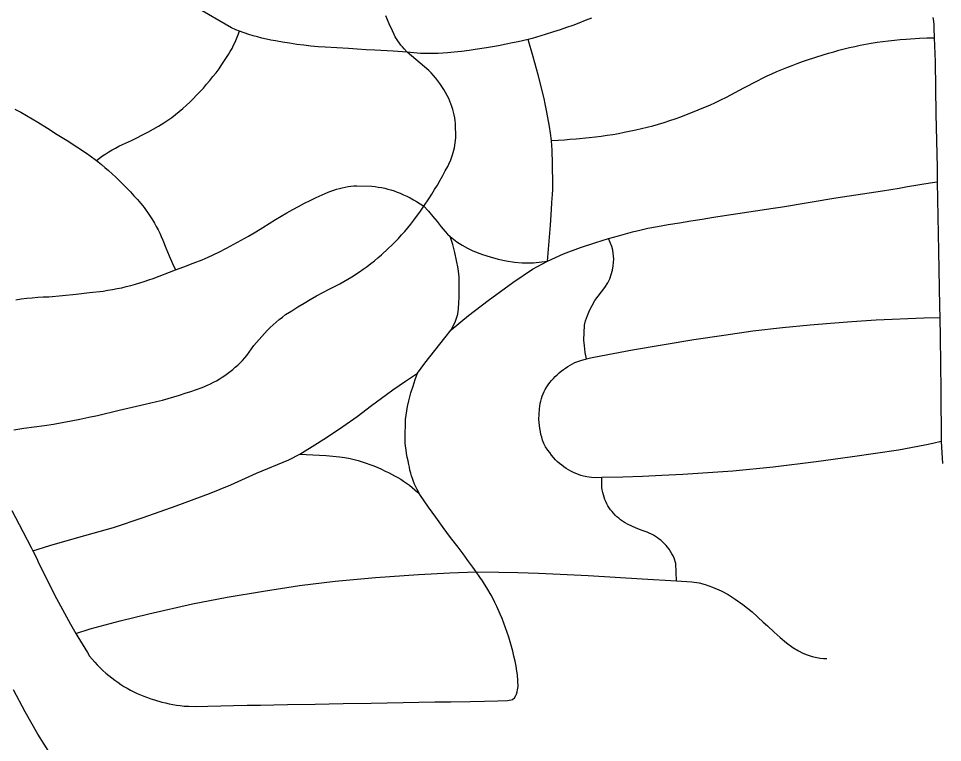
# Model space of a CAD drawing. Extents: x -59 to 82, y -3 to 49.
# Drawn here: x -9.4109 to -9.0384, y 33.1369 to 33.4289 of the extents above; entities that cross this region are included whole.
import ezdxf

# ---------------------------------------------------------------- set-up
doc = ezdxf.new("R2010")
doc.units = 0
doc.layers.add('GM_X_City_Street', color=7, linetype='Continuous')
doc.layers.add('GM_X_Rail_Line', color=7, linetype='Continuous')

msp = doc.modelspace()

# ---------------------------------------------------------------- linework, layer by layer
at = {"layer": 'GM_X_City_Street'}
for points in [[(-9.17996, 33.42908), (-9.18246, 33.42805), (-9.18499, 33.42706), (-9.18752, 33.42611), (-9.19007, 33.4252), (-9.19263, 33.42432), (-9.19521, 33.42348), (-9.19861, 33.42244), (-9.20039, 33.42192), (-9.20383, 33.42085), (-9.20547, 33.42046), (-9.20944, 33.41953), (-9.21174, 33.41902), (-9.21436, 33.41847), (-9.21745, 33.41786), (-9.2223, 33.41707), (-9.22679, 33.41634), (-9.22927, 33.416), (-9.23238, 33.41559), (-9.23534, 33.41531), (-9.23794, 33.41508), (-9.24175, 33.4148), (-9.24552, 33.4147), (-9.24894, 33.4148), (-9.25419, 33.41537), (-9.25994, 33.41571), (-9.26724, 33.4161), (-9.27082, 33.41628), (-9.27439, 33.41648), (-9.27796, 33.41672), (-9.2873, 33.41729), (-9.29017, 33.41752), (-9.29305, 33.41779), (-9.29592, 33.4181), (-9.29878, 33.41846), (-9.30164, 33.41887), (-9.30449, 33.41931), (-9.30734, 33.41981), (-9.30916, 33.42015), (-9.31098, 33.42054), (-9.31279, 33.42097), (-9.31459, 33.42143), (-9.31637, 33.42194), (-9.31815, 33.42249), (-9.3199, 33.42307), (-9.32188, 33.42378), (-9.32338, 33.42436), (-9.32511, 33.42506), (-9.33947, 33.43341)], [(-9.41287, 33.26308), (-9.40874, 33.2637), (-9.4046, 33.26428), (-9.40046, 33.26481), (-9.39687, 33.26536), (-9.39329, 33.26597), (-9.38973, 33.26662), (-9.38617, 33.26732), (-9.38262, 33.26807), (-9.37908, 33.26886), (-9.37034, 33.27091), (-9.36513, 33.27214), (-9.35993, 33.27337), (-9.35759, 33.27388), (-9.35525, 33.27443), (-9.35293, 33.27502), (-9.35061, 33.27564), (-9.34831, 33.2763), (-9.34601, 33.277), (-9.34373, 33.27774), (-9.34146, 33.2785), (-9.3392, 33.27931), (-9.33695, 33.28015), (-9.33472, 33.28102), (-9.33351, 33.28159), (-9.33233, 33.2822), (-9.33115, 33.28284), (-9.33, 33.28351), (-9.32887, 33.28422), (-9.32776, 33.28496), (-9.32667, 33.28574), (-9.32561, 33.28654), (-9.32457, 33.28738), (-9.32355, 33.28824), (-9.32256, 33.28914), (-9.3216, 33.29006), (-9.32066, 33.29101), (-9.31976, 33.29199), (-9.31888, 33.293), (-9.31796, 33.29434), (-9.31701, 33.29567), (-9.31603, 33.29697), (-9.31501, 33.29824), (-9.31396, 33.29949), (-9.31289, 33.30071), (-9.31178, 33.30191), (-9.31065, 33.30308), (-9.30948, 33.30422), (-9.30829, 33.30534), (-9.30707, 33.30642), (-9.30583, 33.30747), (-9.30456, 33.3085), (-9.30326, 33.30949), (-9.30081, 33.31106), (-9.29833, 33.31259), (-9.29583, 33.31409), (-9.29331, 33.31556), (-9.29077, 33.31699), (-9.28822, 33.31839), (-9.28564, 33.31975), (-9.28304, 33.32108), (-9.2814, 33.32195), (-9.27978, 33.32284), (-9.27817, 33.32377), (-9.27658, 33.32474), (-9.27346, 33.32676), (-9.27193, 33.32782), (-9.27042, 33.32891), (-9.26895, 33.33004), (-9.26749, 33.33119), (-9.26606, 33.33237), (-9.26465, 33.33358), (-9.26185, 33.33613), (-9.26047, 33.33746), (-9.25911, 33.33882), (-9.25778, 33.3402), (-9.25648, 33.34162), (-9.25521, 33.34305), (-9.25396, 33.34452), (-9.25276, 33.34601), (-9.25158, 33.34753), (-9.25043, 33.34907), (-9.24915, 33.35081), (-9.24747, 33.35321), (-9.24548, 33.35619), (-9.24431, 33.35802), (-9.24317, 33.35987), (-9.24206, 33.36174), (-9.24098, 33.36363), (-9.23993, 33.36553), (-9.23892, 33.36745), (-9.2379, 33.36919), (-9.23744, 33.3701), (-9.23662, 33.37194), (-9.23594, 33.37384), (-9.23565, 33.37481), (-9.2354, 33.37579), (-9.23519, 33.37678), (-9.23487, 33.37878), (-9.2347, 33.38079), (-9.23477, 33.38649), (-9.2349, 33.38765), (-9.23508, 33.38881), (-9.2353, 33.38997), (-9.23556, 33.3911), (-9.23586, 33.39224), (-9.23621, 33.39336), (-9.23659, 33.39447), (-9.23701, 33.39556), (-9.23749, 33.39663), (-9.23813, 33.39788), (-9.2388, 33.39909), (-9.23952, 33.40029), (-9.24027, 33.40146), (-9.24106, 33.40262), (-9.24189, 33.40374), (-9.24274, 33.40484), (-9.24363, 33.40591), (-9.24456, 33.40696), (-9.24551, 33.40797), (-9.25419, 33.41537), (-9.25546, 33.41664), (-9.25614, 33.4174), (-9.25678, 33.41818), (-9.25739, 33.41898), (-9.25797, 33.41981), (-9.25852, 33.42066), (-9.25903, 33.42152), (-9.2595, 33.42241), (-9.26018, 33.42384), (-9.26146, 33.42668), (-9.26292, 33.42991)], [(-9.04231, 33.42923), (-9.04213, 33.42781), (-9.04198, 33.42639), (-9.04188, 33.42497), (-9.04175, 33.42108), (-9.04144, 33.41139), (-9.04112, 33.39036), (-9.04064, 33.3689), (-9.04062, 33.36306), (-9.04009, 33.33511), (-9.03963, 33.31292), (-9.03955, 33.30833), (-9.03942, 33.30038), (-9.03913, 33.27881), (-9.03902, 33.25832), (-9.03887, 33.25607), (-9.03844, 33.24938)], [(-9.37954, 33.37166), (-9.3783, 33.37257), (-9.37704, 33.37346), (-9.37576, 33.37431), (-9.37446, 33.37512), (-9.37314, 33.37591), (-9.3718, 33.37665), (-9.37043, 33.37737), (-9.36906, 33.37804), (-9.36542, 33.37972), (-9.36318, 33.3808), (-9.36097, 33.38191), (-9.35878, 33.38307), (-9.3566, 33.38426), (-9.35444, 33.38549), (-9.35231, 33.38675), (-9.35073, 33.38785), (-9.34918, 33.38899), (-9.34767, 33.39015), (-9.34617, 33.39136), (-9.34471, 33.3926), (-9.34327, 33.39388), (-9.34187, 33.39519), (-9.3405, 33.39652), (-9.33915, 33.3979), (-9.33778, 33.39936), (-9.33642, 33.40083), (-9.3351, 33.40234), (-9.3338, 33.40388), (-9.33254, 33.40544), (-9.33131, 33.40702), (-9.33011, 33.40863), (-9.32894, 33.41027), (-9.32702, 33.41311), (-9.32626, 33.41433), (-9.32555, 33.41557), (-9.32486, 33.41682), (-9.32422, 33.4181), (-9.32361, 33.4194), (-9.32304, 33.42071), (-9.32251, 33.42204), (-9.32188, 33.42378)], [(-9.19774, 33.33099), (-9.1969, 33.34066), (-9.19651, 33.3456), (-9.19608, 33.35181), (-9.19589, 33.35474), (-9.19568, 33.35786), (-9.19559, 33.35999), (-9.19569, 33.37216), (-9.19575, 33.37394), (-9.19583, 33.37594), (-9.1959, 33.37752), (-9.19603, 33.37963), (-9.19644, 33.38267), (-9.19686, 33.38531), (-9.19798, 33.39115), (-9.19862, 33.3945), (-9.19907, 33.39656), (-9.20145, 33.40615), (-9.20348, 33.41347), (-9.20547, 33.42046)], [(-9.19603, 33.37963), (-9.19342, 33.37981), (-9.19085, 33.37999), (-9.18862, 33.38017), (-9.1861, 33.38039), (-9.18083, 33.38092), (-9.17838, 33.38121), (-9.17603, 33.38149), (-9.17369, 33.38181), (-9.17135, 33.38217), (-9.16903, 33.38257), (-9.16671, 33.38302), (-9.16208, 33.38398), (-9.15977, 33.38449), (-9.15747, 33.38505), (-9.15518, 33.38564), (-9.15291, 33.38629), (-9.15064, 33.38697), (-9.14839, 33.3877), (-9.14615, 33.38848), (-9.14393, 33.38929), (-9.14158, 33.39015), (-9.13924, 33.39105), (-9.13691, 33.39199), (-9.1346, 33.39296), (-9.1323, 33.39396), (-9.13002, 33.39501), (-9.12776, 33.39608), (-9.1255, 33.39719), (-9.12201, 33.39906), (-9.1185, 33.40092), (-9.11304, 33.40377), (-9.11107, 33.40476), (-9.10908, 33.40571), (-9.10727, 33.40653), (-9.10525, 33.40745), (-9.10321, 33.40833), (-9.10116, 33.40918), (-9.09909, 33.40999), (-9.09701, 33.41075), (-9.09492, 33.41149), (-9.09281, 33.41217), (-9.08649, 33.41417), (-9.0844, 33.41485), (-9.08231, 33.41549), (-9.08019, 33.4161), (-9.07807, 33.41665), (-9.07594, 33.41716), (-9.07379, 33.41764), (-9.07164, 33.41807), (-9.06716, 33.41889), (-9.06483, 33.41928), (-9.0625, 33.41962), (-9.06016, 33.41993), (-9.05782, 33.42019), (-9.05547, 33.42041), (-9.05311, 33.42058), (-9.04776, 33.4209), (-9.04476, 33.42102), (-9.04175, 33.42108)], [(-9.41239, 33.39233), (-9.41005, 33.39107), (-9.40774, 33.38977), (-9.40545, 33.38844), (-9.40318, 33.38708), (-9.39923, 33.38463), (-9.39529, 33.38216), (-9.39137, 33.37966), (-9.38747, 33.37714), (-9.38358, 33.37459), (-9.38202, 33.37351), (-9.37954, 33.37166), (-9.37751, 33.37006), (-9.37607, 33.36883), (-9.37465, 33.36757), (-9.37173, 33.36487), (-9.37021, 33.36343), (-9.36872, 33.36196), (-9.36726, 33.36047), (-9.36582, 33.35895), (-9.36441, 33.35741), (-9.36302, 33.35584), (-9.36167, 33.35425), (-9.36034, 33.35264), (-9.35943, 33.35142), (-9.35855, 33.35018), (-9.35771, 33.34893), (-9.35691, 33.34764), (-9.35614, 33.34634), (-9.3554, 33.34502), (-9.35469, 33.34367), (-9.35402, 33.34231), (-9.35339, 33.34094), (-9.35279, 33.33955), (-9.35151, 33.33638), (-9.35019, 33.33323), (-9.34885, 33.33009), (-9.3477, 33.32759)], [(-9.41359, 33.23054), (-9.40923, 33.22202), (-9.40581, 33.2156), (-9.40515, 33.21429), (-9.40353, 33.21109), (-9.40281, 33.20945), (-9.39559, 33.19504), (-9.39, 33.1846), (-9.38784, 33.18088), (-9.38704, 33.17952), (-9.38318, 33.17318), (-9.38227, 33.17178), (-9.38126, 33.17057), (-9.38023, 33.16937), (-9.37916, 33.16822), (-9.37805, 33.16709), (-9.37692, 33.166), (-9.37575, 33.16494), (-9.37455, 33.16392), (-9.37337, 33.16299), (-9.37217, 33.16208), (-9.37094, 33.16121), (-9.36969, 33.16038), (-9.36842, 33.15958), (-9.36713, 33.15881), (-9.36581, 33.15809), (-9.36448, 33.1574), (-9.36312, 33.15675), (-9.36175, 33.15613), (-9.36036, 33.15556), (-9.35895, 33.15503), (-9.35753, 33.15453), (-9.3561, 33.15408), (-9.35319, 33.15324), (-9.35171, 33.15288), (-9.35021, 33.15254), (-9.34872, 33.15226), (-9.34721, 33.15201), (-9.3457, 33.15181), (-9.34419, 33.15165), (-9.34229, 33.15157), (-9.33969, 33.1515), (-9.32421, 33.15183), (-9.31879, 33.15194), (-9.31337, 33.15204), (-9.30796, 33.15213), (-9.30254, 33.15221), (-9.29128, 33.15243), (-9.28003, 33.15263), (-9.26877, 33.15281), (-9.26235, 33.15295), (-9.25592, 33.15306), (-9.2495, 33.15318), (-9.24308, 33.15329), (-9.23665, 33.15339), (-9.22883, 33.15352), (-9.22305, 33.15361), (-9.21773, 33.1537), (-9.21386, 33.15387), (-9.21315, 33.15398), (-9.21238, 33.15416), (-9.21185, 33.15434), (-9.21098, 33.15501), (-9.21044, 33.15588), (-9.21021, 33.15645), (-9.20992, 33.15733), (-9.20974, 33.15821), (-9.20956, 33.15951), (-9.20982, 33.16422), (-9.21, 33.16566), (-9.21038, 33.16772), (-9.21078, 33.16977), (-9.21122, 33.17181), (-9.21169, 33.17374), (-9.2122, 33.17565), (-9.21333, 33.17945), (-9.21394, 33.18134), (-9.21459, 33.18321), (-9.21529, 33.18507), (-9.21601, 33.18691), (-9.21678, 33.18874), (-9.21814, 33.19184), (-9.21887, 33.19337), (-9.21963, 33.19489), (-9.22044, 33.19638), (-9.22213, 33.19932), (-9.22303, 33.20077), (-9.22395, 33.20219), (-9.22491, 33.20359), (-9.22646, 33.20576), (-9.2278, 33.20768), (-9.22974, 33.21037), (-9.23171, 33.21302), (-9.23374, 33.21564), (-9.23676, 33.21965), (-9.23974, 33.22369), (-9.24268, 33.22775), (-9.24559, 33.23184), (-9.2491, 33.23694), (-9.25027, 33.23899), (-9.2508, 33.24005), (-9.25129, 33.24112), (-9.25174, 33.24222), (-9.25215, 33.24333), (-9.25251, 33.24445), (-9.25284, 33.24559), (-9.25312, 33.24673), (-9.25336, 33.2479), (-9.25355, 33.24906), (-9.2539, 33.25052), (-9.25421, 33.25199), (-9.25448, 33.25348), (-9.2547, 33.25496), (-9.25488, 33.25645), (-9.255, 33.25763), (-9.25512, 33.25945), (-9.2549, 33.26722), (-9.25468, 33.26896), (-9.25442, 33.2707), (-9.25412, 33.27244), (-9.25364, 33.27477), (-9.25277, 33.278), (-9.25185, 33.28062), (-9.25098, 33.28325), (-9.25015, 33.28589), (-9.24707, 33.28984), (-9.23903, 33.30006), (-9.23649, 33.30337), (-9.2295, 33.30906), (-9.22154, 33.31523), (-9.21165, 33.32239), (-9.20373, 33.32777), (-9.19774, 33.33099), (-9.19121, 33.33393), (-9.1844, 33.33652), (-9.17823, 33.33852), (-9.17304, 33.34011), (-9.16909, 33.3413), (-9.16623, 33.3421), (-9.16336, 33.34285), (-9.16047, 33.34358), (-9.15725, 33.34428), (-9.15332, 33.34502), (-9.14905, 33.34578), (-9.1445, 33.34655), (-9.13995, 33.34728), (-9.13539, 33.34798), (-9.13082, 33.34874), (-9.10669, 33.35241), (-9.10298, 33.353), (-9.08142, 33.35651), (-9.0626, 33.35945), (-9.05925, 33.35998), (-9.0559, 33.36052), (-9.05255, 33.36107), (-9.04335, 33.36261), (-9.04062, 33.36306)], [(-9.41204, 33.31546), (-9.40983, 33.31578), (-9.40762, 33.31605), (-9.4054, 33.31628), (-9.40318, 33.31647), (-9.40096, 33.31661), (-9.39873, 33.31671), (-9.39323, 33.31723), (-9.38774, 33.31778), (-9.38225, 33.31837), (-9.37676, 33.31899), (-9.3749, 33.31927), (-9.37303, 33.31958), (-9.37117, 33.31994), (-9.36932, 33.32033), (-9.36748, 33.32075), (-9.36565, 33.32122), (-9.36383, 33.32172), (-9.36202, 33.32226), (-9.36022, 33.32284), (-9.35844, 33.32346), (-9.35666, 33.3241), (-9.3477, 33.32759), (-9.34427, 33.32878), (-9.34047, 33.33025), (-9.33695, 33.3316), (-9.33448, 33.33265), (-9.33014, 33.33464), (-9.32713, 33.33621), (-9.32414, 33.33782), (-9.32117, 33.33947), (-9.31823, 33.34116), (-9.3153, 33.34289), (-9.3124, 33.34464), (-9.30727, 33.34786), (-9.305, 33.34923), (-9.3027, 33.35057), (-9.30039, 33.35186), (-9.29806, 33.35313), (-9.2957, 33.35435), (-9.29333, 33.35553), (-9.29093, 33.35667), (-9.28852, 33.35778), (-9.28609, 33.35884), (-9.28498, 33.35928), (-9.28386, 33.35968), (-9.28273, 33.36004), (-9.28158, 33.36036), (-9.28042, 33.36064), (-9.27926, 33.36087), (-9.27809, 33.36107), (-9.27691, 33.36123), (-9.27573, 33.36135), (-9.27453, 33.36143), (-9.26847, 33.36123), (-9.26718, 33.36109), (-9.26588, 33.36091), (-9.26459, 33.36068), (-9.26331, 33.36041), (-9.26204, 33.3601), (-9.26078, 33.35974), (-9.25953, 33.35935), (-9.2583, 33.3589), (-9.25708, 33.35843), (-9.25572, 33.35783), (-9.25437, 33.3572), (-9.25305, 33.35652), (-9.25173, 33.35581), (-9.25045, 33.35506), (-9.24747, 33.35321), (-9.24572, 33.35119), (-9.24394, 33.34909), (-9.24221, 33.34701), (-9.24051, 33.34489), (-9.23971, 33.34388), (-9.2389, 33.34296), (-9.23796, 33.34191), (-9.23688, 33.34093), (-9.23417, 33.3388), (-9.23213, 33.33746), (-9.22999, 33.33626), (-9.22778, 33.33521), (-9.22393, 33.33376), (-9.22076, 33.33275), (-9.21755, 33.33188), (-9.2143, 33.33117), (-9.21101, 33.33062), (-9.20787, 33.33032), (-9.20333, 33.33042), (-9.19774, 33.33099)], [(-9.23649, 33.30337), (-9.23489, 33.30641), (-9.23385, 33.30968), (-9.23358, 33.31197), (-9.23342, 33.3142), (-9.23331, 33.31641), (-9.23324, 33.31862), (-9.23335, 33.32471), (-9.23375, 33.32802), (-9.2343, 33.3313), (-9.23501, 33.33455), (-9.23587, 33.33777), (-9.23688, 33.34093)], [(-9.18199, 33.29162), (-9.18244, 33.29426), (-9.18278, 33.29692), (-9.18303, 33.29912), (-9.18273, 33.30522), (-9.1823, 33.30692), (-9.18159, 33.30908), (-9.18072, 33.31118), (-9.17972, 33.31321), (-9.17858, 33.31517), (-9.17722, 33.31691), (-9.1759, 33.31867), (-9.17462, 33.32047), (-9.17338, 33.32229), (-9.1726, 33.32393), (-9.17197, 33.32564), (-9.1715, 33.3274), (-9.17118, 33.32918), (-9.17099, 33.3319), (-9.17132, 33.33552), (-9.17173, 33.33692), (-9.17304, 33.34011)], [(-9.03902, 33.25832), (-9.04233, 33.25755), (-9.04562, 33.25679), (-9.05618, 33.25479), (-9.07479, 33.25207), (-9.08943, 33.25015), (-9.10677, 33.24795), (-9.12292, 33.24639), (-9.14318, 33.24495), (-9.15153, 33.24455), (-9.15934, 33.24418), (-9.16733, 33.24398), (-9.17576, 33.24376), (-9.17793, 33.24368), (-9.18001, 33.24376), (-9.18185, 33.244), (-9.1832, 33.24427), (-9.18421, 33.2446), (-9.18525, 33.24499), (-9.18626, 33.24541), (-9.18726, 33.24587), (-9.18824, 33.24637), (-9.1892, 33.24692), (-9.19014, 33.24749), (-9.19105, 33.24811), (-9.19194, 33.24876), (-9.1928, 33.24945), (-9.19363, 33.25017), (-9.19443, 33.25093), (-9.19524, 33.25187), (-9.19603, 33.25284), (-9.19679, 33.25382), (-9.19753, 33.25483), (-9.19846, 33.25611), (-9.19917, 33.25748), (-9.19969, 33.25884), (-9.20002, 33.26001), (-9.20032, 33.26118), (-9.20057, 33.26237), (-9.20078, 33.26357), (-9.20093, 33.26477), (-9.20104, 33.26598), (-9.20111, 33.26719), (-9.20097, 33.27152), (-9.20083, 33.27255), (-9.20064, 33.27357), (-9.20041, 33.27458), (-9.20014, 33.27559), (-9.19982, 33.27657), (-9.19946, 33.27755), (-9.19905, 33.27851), (-9.19866, 33.27934), (-9.19801, 33.28034), (-9.19738, 33.28122), (-9.19672, 33.28208), (-9.19603, 33.2829), (-9.19531, 33.28371), (-9.19456, 33.28448), (-9.19378, 33.28524), (-9.19297, 33.28595), (-9.19214, 33.28664), (-9.19129, 33.2873), (-9.1904, 33.28793), (-9.1895, 33.28852), (-9.18858, 33.28909), (-9.18764, 33.28962), (-9.18668, 33.29011), (-9.18543, 33.29057), (-9.18418, 33.291), (-9.18199, 33.29162), (-9.18033, 33.29202), (-9.17902, 33.29228), (-9.16345, 33.2953), (-9.1387, 33.29943), (-9.12656, 33.3012), (-9.11496, 33.30289), (-9.103, 33.30425), (-9.09173, 33.30529), (-9.08366, 33.30606), (-9.07499, 33.30672), (-9.06519, 33.30732), (-9.04591, 33.30813), (-9.03955, 33.30833)], [(-9.40515, 33.21429), (-9.39827, 33.21639), (-9.38667, 33.21967), (-9.3726, 33.22369), (-9.36067, 33.22771), (-9.34741, 33.23231), (-9.3339, 33.23736), (-9.32535, 33.24089), (-9.31493, 33.24554), (-9.30198, 33.25093), (-9.29758, 33.25319), (-9.29039, 33.25764), (-9.28634, 33.26019), (-9.28022, 33.26438), (-9.27439, 33.2684), (-9.26857, 33.27277), (-9.26259, 33.27726), (-9.26002, 33.27916), (-9.2549, 33.28266), (-9.25015, 33.28589)], [(-9.29758, 33.25319), (-9.29491, 33.2531), (-9.29223, 33.25299), (-9.28956, 33.25282), (-9.28688, 33.25263), (-9.28422, 33.25238), (-9.28155, 33.25211), (-9.27943, 33.25181), (-9.27726, 33.25144), (-9.27563, 33.25105), (-9.27402, 33.25061), (-9.27241, 33.25013), (-9.27082, 33.24961), (-9.26924, 33.24905), (-9.26768, 33.24844), (-9.26614, 33.2478), (-9.26461, 33.24712), (-9.2631, 33.24639), (-9.26181, 33.2458), (-9.26055, 33.24518), (-9.2593, 33.2445), (-9.25807, 33.2438), (-9.25687, 33.24306), (-9.25568, 33.24229), (-9.25452, 33.24148), (-9.25338, 33.24064), (-9.25227, 33.23976), (-9.25119, 33.23886), (-9.25013, 33.23791), (-9.2491, 33.23694)], [(-9.14572, 33.2021), (-9.14601, 33.20906), (-9.14662, 33.21132), (-9.14705, 33.2122), (-9.14752, 33.21306), (-9.14803, 33.2139), (-9.14868, 33.21491), (-9.14924, 33.21569), (-9.14985, 33.2164), (-9.15051, 33.21708), (-9.15118, 33.21774), (-9.15189, 33.21836), (-9.15263, 33.21895), (-9.15338, 33.21951), (-9.15417, 33.22003), (-9.15497, 33.22051), (-9.15581, 33.22096), (-9.15665, 33.22137), (-9.15752, 33.22174), (-9.15909, 33.22228), (-9.16065, 33.22287), (-9.16218, 33.2235), (-9.1637, 33.22418), (-9.1652, 33.2249), (-9.16667, 33.22566), (-9.16746, 33.2262), (-9.16822, 33.22677), (-9.16896, 33.22737), (-9.16967, 33.228), (-9.17035, 33.22867), (-9.17101, 33.22936), (-9.17163, 33.23007), (-9.17222, 33.23082), (-9.17278, 33.23159), (-9.1733, 33.23238), (-9.1738, 33.2332), (-9.17421, 33.23408), (-9.17457, 33.23499), (-9.17489, 33.23592), (-9.17516, 33.23686), (-9.1754, 33.23781), (-9.17559, 33.23876), (-9.17572, 33.23973), (-9.17582, 33.24071), (-9.17576, 33.24376)], [(-9.38784, 33.18088), (-9.38206, 33.18273), (-9.36998, 33.18598), (-9.35838, 33.1888), (-9.34083, 33.19279), (-9.32688, 33.19553), (-9.31221, 33.19795), (-9.29772, 33.20019), (-9.28332, 33.20198), (-9.26703, 33.2035), (-9.24966, 33.20464), (-9.23704, 33.20536), (-9.22646, 33.20576), (-9.21724, 33.20561), (-9.20969, 33.20546), (-9.20136, 33.20516), (-9.19262, 33.20485), (-9.1813, 33.20434), (-9.15948, 33.20293), (-9.14572, 33.2021), (-9.13951, 33.20172), (-9.13649, 33.20134), (-9.1341, 33.20067), (-9.13111, 33.19952), (-9.12771, 33.19809), (-9.12491, 33.19658), (-9.12204, 33.19476), (-9.11893, 33.19264), (-9.11523, 33.18969), (-9.11068, 33.1855), (-9.10905, 33.18402), (-9.10629, 33.18138), (-9.10389, 33.17922), (-9.10137, 33.17719), (-9.09875, 33.17531), (-9.09655, 33.17392), (-9.09478, 33.17302), (-9.09294, 33.17226), (-9.09105, 33.17164), (-9.08912, 33.17118), (-9.08779, 33.171), (-9.08645, 33.17087), (-9.0851, 33.17077)]]:
    msp.add_lwpolyline(points, dxfattribs=at)
at = {"layer": 'GM_X_Rail_Line'}
msp.add_lwpolyline([(-9.39809, 33.13219), (-9.40321, 33.1403), (-9.40825, 33.1493), (-9.41293, 33.15821)], dxfattribs=at)

doc.saveas('drawing.dxf')
